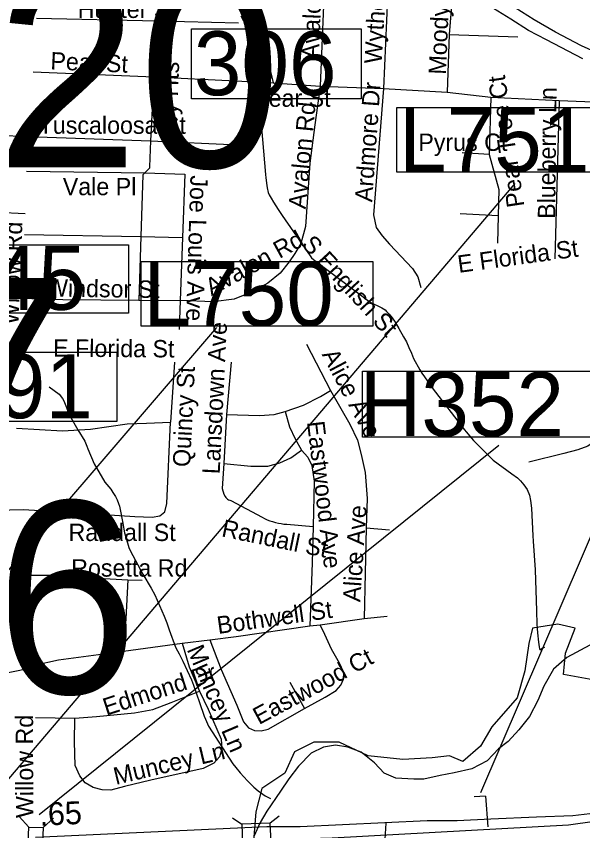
# Model space of a CAD drawing. Extents: x 1662474 to 1856135, y 779280 to 917889.
# Drawn here: x 1774694 to 1777791, y 836778 to 841234 of the extents above; entities that cross this region are included whole.
import ezdxf

# ---------------------------------------------------------------- set-up
doc = ezdxf.new("R2010")
doc.units = 0
for name, color, linetype in [('Exist Boundary Political City Limit New', 7, 'Continuous'), ('Exist Hydrographic Creek Single Shore', 7, 'Continuous'), ('Exist Hydrographic Misc Water Feature', 7, 'Continuous'), ('Exist Hydrographic River Shore Label', 7, 'Continuous'), ('Exist Road Non-System Structure Non-Sys NCDOT Attributed CELL', 7, 'Continuous'), ('Exist Road Non-System Structure Non-Sys NCDOT Number Label', 7, 'Continuous'), ('Exist Road Non-System Structure Non-Sys Other Number Label', 7, 'Continuous'), ('Exist Road Non-System Type 51', 7, 'Continuous'), ('Exist Road Non-System Type 51 Label', 7, 'Continuous'), ('Exist Road Primary Interstate Divided Center Attributed', 7, 'Continuous'), ('Exist Road Primary Interstate Mileage Hundredths English Label', 7, 'Continuous'), ('Exist Road Primary Interstate Structure Cantilever Sign CELL', 7, 'Continuous'), ('Exist Road Primary Interstate Structure Cantilever Sign Number Label', 7, 'Continuous'), ('Exist Road Primary Interstate Structure Standard Bridge CELL', 7, 'Continuous'), ('Exist Road Primary Interstate Structure Standard Bridge Number Label', 7, 'Continuous'), ('Exist Road Primary US Structure Standard Bridge Number Label', 7, 'Continuous'), ('Exist Road Secondary Type 51 Divided Attributed', 7, 'Continuous'), ('Map Preparation Boundary City Limit Buffer Line', 7, 'Continuous')]:
    doc.layers.add(name, color=color, linetype=linetype)

msp = doc.modelspace()

# ---------------------------------------------------------------- linework, layer by layer
at = {"layer": 'Exist Boundary Political City Limit New'}
msp.add_lwpolyline([(1777866.6, 837600.4), (1777686.8, 837632.2), (1777697.4, 837748.6), (1777750.2, 837886.1), (1777655, 837907.2), (1777517.4, 837886.1), (1777496.2, 837801.4), (1777475.1, 837653.3), (1777432.8, 837505.2), (1777295.1, 837346.6), (1777231.6, 837240.8), (1777136.4, 837156.1), (1777062.4, 837187.9), (1776967.1, 837177.3), (1776808.4, 837166.7), (1776617.9, 837187.9), (1776459.1, 837261.9), (1776321.5, 837261.9), (1776215.6, 837209), (1776162.8, 837092.6), (1776035.8, 837008), (1776004, 836881.1), (1775982.9, 836627.2)], dxfattribs=at)
at = {"layer": 'Exist Hydrographic Creek Single Shore'}
msp.add_lwpolyline([(1777830, 837793.2), (1777704, 837724.9), (1777631.2, 837662), (1777579.4, 837568.8), (1777545, 837489.6), (1777499.8, 837403.2), (1777442.4, 837330.5), (1777383.5, 837266.2), (1777331.2, 837225), (1777268.4, 837160.7), (1777184.9, 837117.1), (1777089, 837093.8), (1777012.6, 837080.1), (1776921.9, 837060.7), (1776867.2, 837060.7), (1776768.6, 837066.2), (1776705.6, 837092.2), (1776652, 837149.9), (1776579.6, 837207.4), (1776506.9, 837234.7), (1776440, 837245.7), (1776374.4, 837234.7), (1776306.9, 837201.9), (1776237.1, 837130.8), (1776183.9, 837060.9), (1776138.6, 836995.1), (1776063.6, 836885.6), (1776027.6, 836822.6), (1775992.2, 836747.1)], dxfattribs=at)
at = {"layer": 'Exist Hydrographic Misc Water Feature'}
for points in [[(1775921.4, 841235.9), (1775933.1, 841213.8), (1775945, 841193.7), (1775951, 841181.6), (1775964.7, 841151.5), (1775976.4, 841123.4), (1775982.3, 841107.3), (1775992.2, 841079.3), (1776003.9, 841043.2), (1776011.7, 841015.1), (1776013.1, 840953), (1776012.9, 840921.1), (1776014.5, 840879), (1776018, 840821), (1776021.7, 840773), (1776032.6, 840644.8), (1776034.4, 840622.8), (1776056.2, 840368.5), (1776058.2, 840350.5), (1776063.7, 840308.4), (1776065.6, 840294.5), (1776071.5, 840270.4), (1776077.3, 840256.4), (1776087.3, 840238.2), (1776101.1, 840216.2), (1776126.7, 840175.9), (1776148.4, 840143.8), (1776300.8, 839922.4), (1776308.6, 839912.4), (1776318.4, 839902.2), (1776348.4, 839882.1), (1776471.6, 839789), (1776628.7, 839669.7), (1776692.4, 839639.2), (1776710.5, 839627), (1776718.5, 839618.9), (1776732.2, 839604.8), (1776750.1, 839584.6), (1776765.8, 839560.5), (1776785.5, 839526.3), (1776811.4, 839480.1), (1776826.9, 839452), (1776840.7, 839421.8), (1776854.4, 839389.7), (1776866.3, 839361.6), (1776899.7, 839299.3), (1776911.6, 839281.2), (1776925.4, 839261.1), (1776968.8, 839200.7), (1777145.2, 838971.2), (1777153, 838961.1), (1777182.7, 838924.9), (1777194.6, 838912.8), (1777301.9, 838805.9), (1777403.4, 838731), (1777435.1, 838708.7), (1777450.9, 838692.6), (1777468.8, 838670.5), (1777486.6, 838644.3), (1777500.3, 838614.2), (1777506.1, 838584.1), (1777511.6, 838542), (1777518.6, 838392), (1777520.2, 838362), (1777530.9, 838205.9), (1777539.1, 837981.7), (1777540.5, 837907.7), (1777544.2, 837859.7), (1777549.8, 837809.6), (1777553.4, 837783.6), (1777555.5, 837773.6), (1777559.4, 837767.5), (1777569.4, 837777.4), (1777583.6, 837781.3)], [(1774874.4, 839205.9), (1774928.2, 839165.5), (1774946, 839143.4), (1774953.8, 839129.2), (1774985.2, 839051), (1775030.7, 838970.6), (1775068.2, 838908.3), (1775079.9, 838882.1), (1775085.6, 838868.1), (1775119.1, 838785.7), (1775178.3, 838685.3), (1775209.9, 838647), (1775221.8, 838628.9), (1775235.5, 838606.7), (1775245.6, 838588.7), (1775253.4, 838568.6), (1775257.3, 838552.7), (1775276.6, 838460.4), (1775282.3, 838428.4), (1775286, 838408.3), (1775291.9, 838384.3), (1775309.4, 838328.1), (1775317.4, 838308.1), (1775386.3, 838181.5), (1775431.6, 838105.1), (1775451.3, 838068.9), (1775502.3, 837952.4), (1775516.1, 837914.3), (1775529.8, 837876.2), (1775564.9, 837781.9), (1775574.7, 837761.7), (1775584.7, 837745.7), (1775604.4, 837705.5), (1775651.6, 837603.1), (1775663.3, 837575), (1775696.5, 837478.7), (1775721.9, 837404.5), (1775727.9, 837388.4), (1775745.5, 837350.3), (1775877.8, 837143.1), (1775893.8, 837123), (1775917.3, 837094.8), (1775959, 837050.4), (1775992.8, 837016.1), (1776016.6, 836995.9), (1776054.3, 836969.6), (1776084.3, 836953.4)]]:
    msp.add_lwpolyline(points, dxfattribs=at)
at = {"layer": 'Exist Hydrographic River Shore Label'}
msp.add_lwpolyline([(1773751.5, 839984.2), (1775308.2, 839984.2), (1775308.2, 839609.6), (1773751.5, 839609.6)], close=True, dxfattribs=at)
at = {"layer": 'Exist Road Non-System Structure Non-Sys NCDOT Attributed CELL'}
for p, q in [((1774709.5, 836854.9), (1774761.7, 836798.1)), ((1774897.4, 836846.8), (1774840.5, 836794.7))]:
    msp.add_line(p, q, dxfattribs=at)
msp.add_lwpolyline([(1774840.5, 836794.7), (1774833.3, 836625.8), (1774754.4, 836629.2), (1774761.7, 836798.1)], close=True, dxfattribs=at)
at = {"layer": 'Exist Road Non-System Structure Non-Sys NCDOT Number Label'}
msp.add_line((1774818.1, 836866.6), (1777332.3, 838887.9), dxfattribs=at)
msp.add_lwpolyline([(1776586.6, 839291.9), (1777903.7, 839291.9), (1777903.7, 838930.7), (1776586.6, 838930.7)], close=True, dxfattribs=at)
at = {"layer": 'Exist Road Non-System Type 51'}
for p, q in [((1776385.6, 841579.8), (1776355.1, 840851.4)), ((1776734.4, 841564), (1776702.1, 840837.8)), ((1775491.6, 841505.8), (1775466.8, 841208.9)), ((1777082.5, 841418.1), (1777061.5, 841134.9)), ((1774804.4, 841223.4), (1775466.8, 841208.9)), ((1775466.8, 841208.9), (1775446, 840901.8)), ((1775466.8, 841208.9), (1775909.5, 841198.4)), ((1777061.5, 841134.9), (1777049.1, 840818.1)), ((1777061.5, 841134.9), (1777436.2, 841121.2)), ((1774785.4, 840929.6), (1775446, 840901.8)), ((1775446, 840901.8), (1775428.1, 840552.4)), ((1775446, 840901.8), (1775891.6, 840879.8)), ((1775891.6, 840879.8), (1776099, 840869.5)), ((1776099, 840869.5), (1776355.1, 840851.4)), ((1776355.1, 840851.4), (1776702.1, 840837.8)), ((1776702.1, 840837.8), (1777049.1, 840818.1)), ((1777049.1, 840818.1), (1777288.5, 840791.2)), ((1777288.5, 840791.2), (1777279.4, 840477.9)), ((1777288.5, 840791.2), (1777662.5, 840773.4)), ((1777662.5, 840773.4), (1777638.4, 839907.1)), ((1777662.5, 840773.4), (1777969.9, 840761.9)), ((1774392.8, 840588.9), (1774760.5, 840576.9)), ((1774760.5, 840576.9), (1775428.1, 840552.4)), ((1775428.1, 840552.4), (1775907.4, 840530.4)), ((1777279.4, 840477.9), (1777131.4, 840486.9)), ((1774749.1, 840386.9), (1775395.9, 840376.9)), ((1774375.4, 840171.4), (1774741.9, 840155.6)), ((1777328.1, 840142.2), (1777121.9, 840153.5)), ((1777328.1, 840142.2), (1777324.8, 839991.6)), ((1774738.6, 840039.4), (1775373.9, 840029.6)), ((1775373.9, 840029.6), (1775364.4, 839679.8)), ((1775373.9, 840029.6), (1775603.2, 840023.1)), ((1775603.2, 840023.1), (1775590.6, 839678.4)), ((1775364.4, 839679.8), (1775590.6, 839678.4)), ((1775590.6, 839678.4), (1775583.6, 839519.2)), ((1776279.9, 839440.2), (1776412.6, 839186.9)), ((1775558.1, 839341.2), (1775537.9, 839012.4)), ((1775868.4, 839341.4), (1775843.9, 839055.7)), ((1775843.9, 839055.7), (1775828.9, 838786.4)), ((1776607.6, 838434.1), (1776595.4, 837938.9)), ((1776607.6, 838434.1), (1776735.2, 838423.4)), ((1775303.2, 838150.9), (1775381.5, 838147.8)), ((1776355.8, 837905), (1776595.4, 837938.9)), ((1776595.4, 837938.9), (1776722.6, 837952)), ((1776298.5, 837897.9), (1776355.8, 837905)), ((1775280.1, 837760.7), (1775600.4, 837803.2)), ((1775600.4, 837803.2), (1775751.9, 837823.1)), ((1776189.1, 837590.6), (1776269.1, 837445.7)), ((1774798.5, 837396.9), (1775013.8, 837394.2))]:
    msp.add_line(p, q, dxfattribs=at)
for points in [[(1776043.9, 841209.9), (1776028.1, 841172.4), (1776099, 840869.5)], [(1776355.1, 840851.4), (1776325.9, 840640.7), (1776299.6, 840430.4), (1776275.9, 840083.9), (1776249.4, 839990.8), (1776216.4, 839935.9)], [(1776702.1, 840837.8), (1776646.5, 840147.8), (1776661, 840077.4), (1776694, 840032), (1776735, 839987.1), (1776859.6, 839854.6), (1776889.4, 839807.4), (1776905.9, 839749.1)], [(1775428.1, 840552.4), (1775422.6, 840409.4), (1775422.6, 840401.9), (1775395.9, 840376.9)], [(1777279.4, 840477.9), (1777333.4, 840285.8), (1777328.1, 840142.2)], [(1775395.9, 840376.9), (1775385.1, 840365.9), (1775373.9, 840029.6)], [(1775395.9, 840376.9), (1775615.9, 840370.4), (1775603.2, 840023.1)], [(1776216.4, 839935.9), (1776185.1, 839889.8), (1776137.6, 839827.5), (1776069.9, 839773.5), (1775980.6, 839724.7), (1775884.6, 839686.4), (1775770.6, 839672.2), (1775590.6, 839678.4)], [(1777952.5, 839937.2), (1777981.9, 839899.2), (1778022.6, 839652.8), (1778065.9, 839355.1), (1778067.2, 839290.2), (1778048.6, 839225.2), (1778015, 839134.7), (1777981.9, 839057.8), (1777944.1, 839001.6), (1777906.4, 838959.9), (1777862.8, 838912.1), (1777819.5, 838882.4), (1777763.9, 838861.7), (1777688.2, 838841.8), (1777497.1, 838794.2)], [(1774721.4, 839692.1), (1774947.4, 839683.7), (1775364.4, 839679.8)], [(1776164.9, 839070.6), (1776263.6, 839105.8), (1776357, 839153.2), (1776412.6, 839186.9)], [(1776412.6, 839186.9), (1776516.9, 839001.6), (1776558.9, 838914.9), (1776580.6, 838836.2), (1776600.9, 838737.2), (1776611.6, 838595.2), (1776607.6, 838434.1)], [(1775843.9, 839055.7), (1776024, 839048.9), (1776103.8, 839054.4), (1776164.9, 839070.6)], [(1776164.9, 839070.6), (1776187.8, 838988.2), (1776219, 838921.5), (1776252.9, 838860.6)], [(1774694.4, 838979.8), (1774946, 838966.4), (1775099.1, 838975.6), (1775299.6, 839004.4), (1775406.4, 839006.9), (1775537.9, 839012.4)], [(1774733.4, 838534.4), (1775063.9, 838515.5), (1775341.6, 838497.7), (1775437.6, 838492.7), (1775478.6, 838500.5), (1775506.9, 838522.4), (1775516.1, 838568.5), (1775537.9, 839012.4)], [(1775828.9, 838786.4), (1775976.5, 838772.7), (1776069.9, 838772.7), (1776134.8, 838790.5), (1776194.6, 838817.4), (1776252.9, 838860.6)], [(1776252.9, 838860.6), (1776288, 838821.8), (1776309.8, 838776.7), (1776323.1, 838690), (1776316.4, 838442.2)], [(1775828.9, 838786.4), (1775818.8, 838650.7), (1775828.9, 838619.4), (1775835.5, 838606.4), (1775840, 838601.4), (1775844.1, 838596.6), (1775849.1, 838592.4), (1775854.6, 838589), (1775860.8, 838586.6), (1775866.8, 838584.2), (1776037.6, 838493.2), (1776051.8, 838485.6), (1776066.2, 838479.2), (1776080.9, 838473.8), (1776095.6, 838469), (1776111.1, 838464.6), (1776126.9, 838461.2), (1776142.1, 838458), (1776157.6, 838455.7), (1776173.4, 838454.6), (1776316.4, 838442.2)], [(1774313.8, 838508.9), (1774657.6, 838533.1), (1774733.4, 838534.4)], [(1776316.4, 838442.2), (1776310.9, 838242.8), (1776298.5, 837897.9)], [(1774771, 838176.9), (1774908.8, 838176.9), (1775110.1, 838162.2), (1775303.2, 838150.9)], [(1775303.2, 838150.9), (1775292.5, 837936.2), (1775280.1, 837760.7)], [(1775751.9, 837823.1), (1775895.4, 837840.9), (1776298.5, 837897.9)], [(1776269.1, 837445.7), (1776382.8, 837509.2), (1776442.4, 837545.7), (1776469.4, 837574.2), (1776483, 837606.9), (1776484.4, 837643.4), (1776461.5, 837694.8), (1776417.9, 837771.9), (1776380.1, 837851.4), (1776355.8, 837905)], [(1775600.4, 837803.2), (1775639.5, 837674.6), (1775694.9, 837541.8)], [(1775751.9, 837823.1), (1775814, 837659.6), (1775899.4, 837464.6), (1775918.4, 837418.7), (1775937.1, 837373.8), (1775964.4, 837341), (1775995.6, 837326.5), (1776032.1, 837323.9), (1776071.5, 837332.9), (1776269.1, 837445.7)], [(1774791.6, 837683.2), (1774924.5, 837712.4), (1775280.1, 837760.7)], [(1774381.5, 837589), (1774756.5, 837665.1), (1774791.6, 837683.2)], [(1775694.9, 837541.8), (1775743.9, 837442.9), (1775814, 837278.8), (1775818.1, 837226.5), (1775804.6, 837182.7), (1775773.6, 837147.8), (1775715.4, 837117.9), (1775429.5, 837054.4), (1775285.9, 837019.4), (1775211.6, 836999.8), (1775164.1, 837001.4), (1775114, 837013.7), (1775070.6, 837039.7), (1775040.8, 837078.8), (1775016.4, 837133.9), (1775012.6, 837264.9), (1775013.8, 837394.2)], [(1775013.8, 837394.2), (1775132.9, 837402.4), (1775340.2, 837423.7), (1775440.2, 837441.5), (1775540.5, 837479.9), (1775694.9, 837541.8)]]:
    msp.add_lwpolyline(points, dxfattribs=at)
at = {"layer": 'Exist Road Primary Interstate Divided Center Attributed'}
msp.add_line((1776021.9, 836796.6), (1774798.3, 836741.2), dxfattribs=at)
for points in [[(1781476, 838186.9), (1781445.5, 838174.7), (1780987.5, 837993.9), (1780455.5, 837780.1), (1779818.1, 837536.3), (1779167.1, 837287), (1778908.7, 837188.3), (1778513.1, 837038.1), (1778301.6, 836977), (1778188.9, 836939.4), (1778057.3, 836911.3), (1777892.9, 836878.4), (1777737.8, 836859.6), (1777538.1, 836851.3), (1777288.8, 836840.5), (1777104.4, 836831.4), (1776940, 836831.4), (1776246.5, 836798.6), (1776063.2, 836798.6), (1776021.9, 836796.6)], [(1773691, 836642.8), (1774795.6, 836688.2), (1775973, 836725.4), (1776421.7, 836739.6), (1777714.2, 836810.5), (1778011.2, 836851.5), (1778146.2, 836880.9), (1778445.6, 836963), (1778898.9, 837127.3), (1779127.8, 837221.2), (1779403.7, 837326.8), (1779804.1, 837461.8), (1780373.6, 837696.5), (1781348, 838043.6)]]:
    msp.add_lwpolyline(points, dxfattribs=at)
at = {"layer": 'Exist Road Primary Interstate Structure Cantilever Sign CELL'}
for p, q in [((1777260.2, 836967), (1777196.9, 836962.4)), ((1777260.2, 836967), (1777272.3, 836798.8)), ((1776706.5, 836651.1), (1776716.8, 836819.4))]:
    msp.add_line(p, q, dxfattribs=at)
at = {"layer": 'Exist Road Primary Interstate Structure Cantilever Sign Number Label'}
for p, q in [((1777234, 836986.3), (1779074, 841278)), ((1774414.6, 836782.4), (1777422.6, 840319.3)), ((1773449.3, 836803.1), (1775791.3, 839530.3))]:
    msp.add_line(p, q, dxfattribs=at)
for points in [[(1776774, 840735.5), (1778042, 840735.5), (1778042, 840380.6), (1776774, 840380.6)], [(1775376.5, 839892.9), (1776644.4, 839892.9), (1776644.4, 839537.9), (1775376.5, 839537.9)]]:
    msp.add_lwpolyline(points, close=True, dxfattribs=at)
at = {"layer": 'Exist Road Primary Interstate Structure Standard Bridge CELL'}
for p, q in [((1776131.4, 836857.3), (1776082.6, 836819.3)), ((1775927, 836812), (1775875.3, 836845.8))]:
    msp.add_line(p, q, dxfattribs=at)
msp.add_lwpolyline([(1776082.6, 836819.3), (1775927, 836812.9), (1775931.2, 836709.3), (1776086.9, 836715.7)], close=True, dxfattribs=at)
at = {"layer": 'Exist Road Primary Interstate Structure Standard Bridge Number Label'}
msp.add_lwpolyline([(1775246, 839394.6), (1774379.5, 839394.6), (1774379.5, 839019), (1775246, 839019)], close=True, dxfattribs=at)
at = {"layer": 'Exist Road Primary US Structure Standard Bridge Number Label'}
msp.add_lwpolyline([(1775651.6, 841166), (1776580.6, 841166), (1776580.6, 840781.9), (1775651.6, 840781.9)], close=True, dxfattribs=at)
at = {"layer": 'Exist Road Secondary Type 51 Divided Attributed'}
for points in [[(1777791.4, 841000.8), (1777593, 841104.7), (1777494.7, 841156.5), (1777397.4, 841217.2), (1777209.1, 841337.4)], [(1778007.4, 840972.5), (1777784.4, 841071.8), (1777642.4, 841147.4), (1777525.6, 841213.8), (1777422.6, 841280.2)]]:
    msp.add_lwpolyline(points, dxfattribs=at)
at = {"layer": 'Map Preparation Boundary City Limit Buffer Line'}
msp.add_lwpolyline([(1777866.6, 837600.4), (1777686.8, 837632.2), (1777697.4, 837748.6), (1777750.2, 837886.1), (1777655, 837907.2), (1777517.4, 837886.1), (1777496.2, 837801.4), (1777475.1, 837653.3), (1777432.8, 837505.2), (1777295.1, 837346.6), (1777231.6, 837240.8), (1777136.4, 837156.1), (1777062.4, 837187.9), (1776967.1, 837177.3), (1776808.4, 837166.7), (1776617.9, 837187.9), (1776459.1, 837261.9), (1776321.5, 837261.9), (1776215.6, 837209), (1776162.8, 837092.6), (1776035.8, 837008), (1776004, 836881.1), (1775982.9, 836627.2)], dxfattribs=at)

# ---------------------------------------------------------------- texts
at = {"layer": 'Exist Hydrographic River Shore Label'}
msp.add_text('S1045', height=350, dxfattribs=at).set_placement((1773720.8, 839627.6))
at = {"layer": 'Exist Road Non-System Structure Non-Sys NCDOT Number Label'}
msp.add_text('H352', height=350, dxfattribs=at).set_placement((1776570.6, 838936.8))
at = {"layer": 'Exist Road Non-System Structure Non-Sys Other Number Label'}
for s, p in [('J420', (1773098.7, 840406.6)), ('J417', (1771939.5, 838751.7)), ('J416', (1772315, 837529.5))]:
    msp.add_text(s, height=1049.86, dxfattribs=at).set_placement(p)
at = {"layer": 'Exist Road Non-System Type 51 Label'}
for s, rotation, p in [('Avalon Rd', 87.5584, (1776347.5, 840998.1)), ('Wythe St', 86.6241, (1776691.4, 840972)), ('Moody St', 87.6351, (1777043.3, 840913.2)), ('Pear St', 357.4607, (1774878.8, 840943.4)), ('Ivy Hts', 87.8403, (1775570.1, 840595.9)), ('Pear Tree Ct', 98.5012, (1777472.5, 840195.7)), ('Ardmore Dr', 85.8959, (1776639.5, 840215.4)), ('Blueberry Ln', 89.3524, (1777640.4, 840125.1)), ('Avalon Rd', 84.5968, (1776276.1, 840176.9)), ('Joe Louis Ave', 268.2654, (1775646.2, 840364.6)), ('Willow Rd', 87.7988, (1774705.8, 839544.3)), ('Avalon Rd', 28.6977, (1775761, 839702.2)), ('S English St', 312.7024, (1776249.7, 839981.5)), ('E Florida St', 7.7783, (1777113.6, 839829.8)), ('Windsor St', 359.2353, (1774855.9, 839700.6)), ('Lansdown Ave', 87.2134, (1775805.8, 838726.9)), ('E Florida St', 359.5881, (1774894.7, 839371.7)), ('Alice Ave', 297.6961, (1776363, 839383.8)), ('Quincy St', 87.2134, (1775644, 838765.9)), ('Eastwood Ave', 276.6939, (1776283.6, 839014.2)), ('Alice Ave', 86.177, (1776574.5, 838027.4)), ('Randall St', 348.3835, (1775811.9, 838388.9)), ('Bothwell St', 8.0817, (1775797.8, 837854.1)), ('Muncey Ln', 293.0386, (1775624.7, 837769.7)), ('Eastwood Ct', 28.3147, (1776020.8, 837355.5)), ('Edmond Dr', 18.0382, (1775186.1, 837406.4)), ('Willow Rd', 90.1193, (1774786.7, 836847.4)), ('Muncey Ln', 13.4499, (1775238, 837028.1))]:
    msp.add_text(s, height=95, rotation=rotation, dxfattribs=at).set_placement(p)
for s, p in [('Hunter St', (1775029.3, 841224.5)), ('Pear St', (1775989, 840738.6)), ('Tuscaloosa St', (1774816.1, 840590.8)), ('Pyrus Ct', (1776892.2, 840497.2)), ('Vale Pl', (1774948, 840254.8)), ('Randall St', (1774979.3, 838362.8)), ('Rosetta Rd', (1774994.1, 838168))]:
    msp.add_text(s, height=95, dxfattribs=at).set_placement(p)
at = {"layer": 'Exist Road Primary Interstate Mileage Hundredths English Label'}
msp.add_text('.65', height=125, rotation=2.5943, dxfattribs=at).set_placement((1774822.8, 836804.9))
at = {"layer": 'Exist Road Primary Interstate Structure Cantilever Sign Number Label'}
for s, p in [('L751', (1776786.6, 840382.6)), ('L750', (1775389, 839540))]:
    msp.add_text(s, height=350, dxfattribs=at).set_placement(p)
at = {"layer": 'Exist Road Primary Interstate Structure Standard Bridge Number Label'}
msp.add_text('291', height=350, dxfattribs=at).set_placement((1774332.1, 839034.5))
at = {"layer": 'Exist Road Primary US Structure Standard Bridge Number Label'}
msp.add_text('306', height=350, dxfattribs=at).set_placement((1775664.2, 840801.7))

doc.saveas('drawing.dxf')
